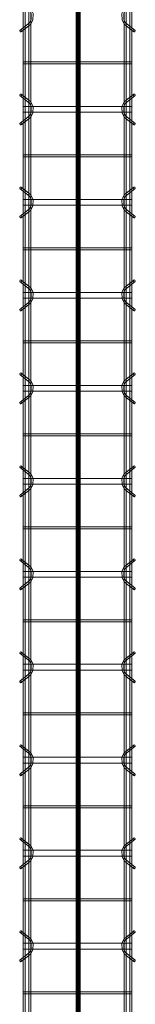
# Model space of a CAD drawing. Header units: inches. Extents: x -4136 to 1945, y -6639 to 12387.
# Tile 518 of 656: x -2671 to -2656, y 11700 to 11827. Entities that reach past the tile are written whole.
import ezdxf

# ---------------------------------------------------------------- set-up
doc = ezdxf.new("R2010")
doc.units = ezdxf.units.IN
doc.header["$MEASUREMENT"] = 0
doc.layers.add('A-GENM', color=7, linetype='Continuous', lineweight=9)
doc.layers.add('S-BEAM', color=7, linetype='Continuous', lineweight=9)

# ---------------------------------------------------------------- blocks, each defined once
blk = doc.blocks.new('Dowel bar assembly - Dowel bar assembly-669756-SLAB ON GROUND JOINTS')
at = {"layer": 'S-BEAM', "color": 253, "true_color": 0xaaaaaa}
for p, q in [((2175, 1.98), (0, 1.98)), ((0, 1.72), (2175, 1.72)), ((1799.87, 1.99), (1799.87, -12.01)), ((1800.13, 1.99), (1799.87, 1.99)), ((1799.87, 1.99), (1800.13, 1.99)), ((1800.13, -12.01), (1800.13, 1.99)), ((1804.02, 2.23), (1804.97, 1.03)), ((1805.18, 1.19), (1804.23, 2.39)), ((1805.62, 1.99), (1805.62, -12.01)), ((1806.38, 1.99), (1805.62, 1.99)), ((1805.62, 1.99), (1806.38, 1.99)), ((1806.38, -12.01), (1806.38, 1.99)), ((1807.76, 2.39), (1806.81, 1.19)), ((1807.01, 1.03), (1807.96, 2.23)), ((1811.87, 1.99), (1811.87, -12.01)), ((1812.13, 1.99), (1811.87, 1.99)), ((1811.87, 1.99), (1812.13, 1.99)), ((1812.13, -12.01), (1812.13, 1.99)), ((1816.02, 2.23), (1816.97, 1.03)), ((1817.18, 1.19), (1816.23, 2.39)), ((1817.62, 1.99), (1817.62, -12.01)), ((1818.38, 1.99), (1817.62, 1.99)), ((1817.62, 1.99), (1818.38, 1.99)), ((1818.38, -12.01), (1818.38, 1.99)), ((1819.76, 2.39), (1818.81, 1.19)), ((1819.01, 1.03), (1819.96, 2.23)), ((1823.87, 1.99), (1823.87, -12.01)), ((1824.13, 1.99), (1823.87, 1.99)), ((1823.87, 1.99), (1824.13, 1.99)), ((1824.13, -12.01), (1824.13, 1.99)), ((1828.02, 2.23), (1828.97, 1.03)), ((1829.18, 1.19), (1828.23, 2.39)), ((1829.62, 1.99), (1829.62, -12.01)), ((1830.38, 1.99), (1829.62, 1.99)), ((1829.62, 1.99), (1830.38, 1.99)), ((1830.38, -12.01), (1830.38, 1.99)), ((1831.76, 2.39), (1830.81, 1.19)), ((1831.01, 1.03), (1831.96, 2.23)), ((1835.87, 1.99), (1835.87, -12.01)), ((1836.13, 1.99), (1835.87, 1.99)), ((1835.87, 1.99), (1836.13, 1.99)), ((1836.13, -12.01), (1836.13, 1.99)), ((1840.02, 2.23), (1840.97, 1.03)), ((1841.18, 1.19), (1840.23, 2.39)), ((1841.62, 1.99), (1841.62, -12.01)), ((1842.38, 1.99), (1841.62, 1.99)), ((1841.62, 1.99), (1842.38, 1.99)), ((1842.38, -12.01), (1842.38, 1.99)), ((1843.76, 2.39), (1842.81, 1.19)), ((1843.01, 1.03), (1843.96, 2.23)), ((1847.87, 1.99), (1847.87, -12.01)), ((1848.13, 1.99), (1847.87, 1.99)), ((1847.87, 1.99), (1848.13, 1.99)), ((1848.13, -12.01), (1848.13, 1.99)), ((1852.02, 2.23), (1852.97, 1.03)), ((1853.18, 1.19), (1852.23, 2.39)), ((1853.62, 1.99), (1853.62, -12.01)), ((1854.38, 1.99), (1853.62, 1.99)), ((1853.62, 1.99), (1854.38, 1.99)), ((1854.38, -12.01), (1854.38, 1.99)), ((1855.76, 2.39), (1854.81, 1.19)), ((1855.01, 1.03), (1855.96, 2.23)), ((1859.87, 1.99), (1859.87, -12.01)), ((1860.13, 1.99), (1859.87, 1.99)), ((1859.87, 1.99), (1860.13, 1.99)), ((1860.13, -12.01), (1860.13, 1.99)), ((1864.02, 2.23), (1864.97, 1.03)), ((1865.18, 1.19), (1864.23, 2.39)), ((1865.62, 1.99), (1865.62, -12.01)), ((1866.38, 1.99), (1865.62, 1.99)), ((1865.62, 1.99), (1866.38, 1.99)), ((1866.38, -12.01), (1866.38, 1.99)), ((1867.76, 2.39), (1866.81, 1.19)), ((1867.01, 1.03), (1867.96, 2.23)), ((1871.87, 1.99), (1871.87, -12.01)), ((1872.13, 1.99), (1871.87, 1.99)), ((1871.87, 1.99), (1872.13, 1.99)), ((1872.13, -12.01), (1872.13, 1.99)), ((1876.02, 2.23), (1876.97, 1.03)), ((1877.18, 1.19), (1876.23, 2.39)), ((1877.62, 1.99), (1877.62, -12.01)), ((1878.38, 1.99), (1877.62, 1.99)), ((1877.62, 1.99), (1878.38, 1.99)), ((1878.38, -12.01), (1878.38, 1.99)), ((1879.76, 2.39), (1878.81, 1.19)), ((1879.01, 1.03), (1879.96, 2.23)), ((1883.87, 1.99), (1883.87, -12.01)), ((1884.13, 1.99), (1883.87, 1.99)), ((1883.87, 1.99), (1884.13, 1.99)), ((1884.13, -12.01), (1884.13, 1.99)), ((1888.02, 2.23), (1888.97, 1.03)), ((1889.18, 1.19), (1888.23, 2.39)), ((1889.62, 1.99), (1889.62, -12.01)), ((1890.38, 1.99), (1889.62, 1.99)), ((1889.62, 1.99), (1890.38, 1.99)), ((1890.38, -12.01), (1890.38, 1.99)), ((1891.76, 2.39), (1890.81, 1.19)), ((1891.01, 1.03), (1891.96, 2.23)), ((1895.87, 1.99), (1895.87, -12.01)), ((1896.13, 1.99), (1895.87, 1.99)), ((1895.87, 1.99), (1896.13, 1.99)), ((1896.13, -12.01), (1896.13, 1.99)), ((1900.02, 2.23), (1900.97, 1.03)), ((1901.18, 1.19), (1900.23, 2.39)), ((1901.62, 1.99), (1901.62, -12.01)), ((1902.38, 1.99), (1901.62, 1.99)), ((1901.62, 1.99), (1902.38, 1.99)), ((1902.38, -12.01), (1902.38, 1.99)), ((1903.76, 2.39), (1902.81, 1.19)), ((1903.01, 1.03), (1903.96, 2.23)), ((1907.87, 1.99), (1907.87, -12.01)), ((1908.13, 1.99), (1907.87, 1.99)), ((1907.87, 1.99), (1908.13, 1.99)), ((1908.13, -12.01), (1908.13, 1.99)), ((1912.02, 2.23), (1912.97, 1.03)), ((1913.18, 1.19), (1912.23, 2.39)), ((1913.62, 1.99), (1913.62, -12.01)), ((1914.38, 1.99), (1913.62, 1.99)), ((1913.62, 1.99), (1914.38, 1.99)), ((1914.38, -12.01), (1914.38, 1.99)), ((1915.76, 2.39), (1914.81, 1.19)), ((1915.01, 1.03), (1915.96, 2.23)), ((1919.87, 1.99), (1919.87, -12.01)), ((1920.13, 1.99), (1919.87, 1.99)), ((1919.87, 1.99), (1920.13, 1.99)), ((1920.13, -12.01), (1920.13, 1.99)), ((1924.02, 2.23), (1924.97, 1.03)), ((1925.18, 1.19), (1924.23, 2.39)), ((2175, 1.25), (0, 1.25)), ((0, 0.99), (2175, 0.99)), ((2175, -11.01), (0, -11.01)), ((0, -11.27), (2175, -11.27)), ((1804.97, -11.05), (1804.02, -12.25)), ((1804.23, -12.41), (1805.18, -11.21)), ((1806.81, -11.21), (1807.76, -12.41)), ((1807.96, -12.25), (1807.01, -11.05)), ((1816.97, -11.05), (1816.02, -12.25)), ((1816.23, -12.41), (1817.18, -11.21)), ((1818.81, -11.21), (1819.76, -12.41)), ((1819.96, -12.25), (1819.01, -11.05)), ((1828.97, -11.05), (1828.02, -12.25)), ((1828.23, -12.41), (1829.18, -11.21)), ((1830.81, -11.21), (1831.76, -12.41)), ((1831.96, -12.25), (1831.01, -11.05)), ((1840.97, -11.05), (1840.02, -12.25)), ((1840.23, -12.41), (1841.18, -11.21)), ((1842.81, -11.21), (1843.76, -12.41)), ((1843.96, -12.25), (1843.01, -11.05)), ((1852.97, -11.05), (1852.02, -12.25)), ((1852.23, -12.41), (1853.18, -11.21)), ((1854.81, -11.21), (1855.76, -12.41)), ((1855.96, -12.25), (1855.01, -11.05)), ((1864.97, -11.05), (1864.02, -12.25)), ((1864.23, -12.41), (1865.18, -11.21)), ((1866.81, -11.21), (1867.76, -12.41)), ((1867.96, -12.25), (1867.01, -11.05)), ((1876.97, -11.05), (1876.02, -12.25)), ((1876.23, -12.41), (1877.18, -11.21)), ((1878.81, -11.21), (1879.76, -12.41)), ((1879.96, -12.25), (1879.01, -11.05)), ((1888.97, -11.05), (1888.02, -12.25)), ((1888.23, -12.41), (1889.18, -11.21)), ((1890.81, -11.21), (1891.76, -12.41)), ((1891.96, -12.25), (1891.01, -11.05)), ((1900.97, -11.05), (1900.02, -12.25)), ((1900.23, -12.41), (1901.18, -11.21)), ((1902.81, -11.21), (1903.76, -12.41)), ((1903.96, -12.25), (1903.01, -11.05)), ((1912.97, -11.05), (1912.02, -12.25)), ((1912.23, -12.41), (1913.18, -11.21)), ((1914.81, -11.21), (1915.76, -12.41)), ((1915.96, -12.25), (1915.01, -11.05)), ((1924.97, -11.05), (1924.02, -12.25)), ((1924.23, -12.41), (1925.18, -11.21)), ((2175, -11.74), (0, -11.74)), ((0, -12), (2175, -12)), ((1800.13, -12.01), (1799.87, -12.01)), ((1799.87, -12.01), (1800.13, -12.01)), ((1806.38, -12.01), (1805.62, -12.01)), ((1805.62, -12.01), (1806.38, -12.01)), ((1812.13, -12.01), (1811.87, -12.01)), ((1811.87, -12.01), (1812.13, -12.01)), ((1818.38, -12.01), (1817.62, -12.01)), ((1817.62, -12.01), (1818.38, -12.01)), ((1824.13, -12.01), (1823.87, -12.01)), ((1823.87, -12.01), (1824.13, -12.01)), ((1830.38, -12.01), (1829.62, -12.01)), ((1829.62, -12.01), (1830.38, -12.01)), ((1836.13, -12.01), (1835.87, -12.01)), ((1835.87, -12.01), (1836.13, -12.01)), ((1842.38, -12.01), (1841.62, -12.01)), ((1841.62, -12.01), (1842.38, -12.01)), ((1848.13, -12.01), (1847.87, -12.01)), ((1847.87, -12.01), (1848.13, -12.01)), ((1854.38, -12.01), (1853.62, -12.01)), ((1853.62, -12.01), (1854.38, -12.01)), ((1860.13, -12.01), (1859.87, -12.01)), ((1859.87, -12.01), (1860.13, -12.01)), ((1866.38, -12.01), (1865.62, -12.01)), ((1865.62, -12.01), (1866.38, -12.01)), ((1872.13, -12.01), (1871.87, -12.01)), ((1871.87, -12.01), (1872.13, -12.01)), ((1878.38, -12.01), (1877.62, -12.01)), ((1877.62, -12.01), (1878.38, -12.01)), ((1884.13, -12.01), (1883.87, -12.01)), ((1883.87, -12.01), (1884.13, -12.01)), ((1890.38, -12.01), (1889.62, -12.01)), ((1889.62, -12.01), (1890.38, -12.01)), ((1896.13, -12.01), (1895.87, -12.01)), ((1895.87, -12.01), (1896.13, -12.01)), ((1902.38, -12.01), (1901.62, -12.01)), ((1901.62, -12.01), (1902.38, -12.01)), ((1908.13, -12.01), (1907.87, -12.01)), ((1907.87, -12.01), (1908.13, -12.01)), ((1914.38, -12.01), (1913.62, -12.01)), ((1913.62, -12.01), (1914.38, -12.01)), ((1920.13, -12.01), (1919.87, -12.01)), ((1919.87, -12.01), (1920.13, -12.01))]:
    blk.add_line(p, q, dxfattribs=at)
at = {"layer": 'S-BEAM', "color": 253, "true_color": 0xaaaaaa, "flags": 128}
for points in [[(1804.97, 1.03), (1805.53, 0.73), (1806.39, 0.72), (1806.97, 0.99), (1807.01, 1.03)], [(1805.18, 1.19), (1805.62, 0.97), (1806.38, 0.98), (1806.81, 1.19)], [(1816.97, 1.03), (1817.53, 0.73), (1818.39, 0.72), (1818.97, 0.99), (1819.01, 1.03)], [(1817.18, 1.19), (1817.62, 0.97), (1818.38, 0.98), (1818.81, 1.19)], [(1828.97, 1.03), (1829.53, 0.73), (1830.39, 0.72), (1830.97, 0.99), (1831.01, 1.03)], [(1829.18, 1.19), (1829.62, 0.97), (1830.38, 0.98), (1830.81, 1.19)], [(1840.97, 1.03), (1841.53, 0.73), (1842.39, 0.72), (1842.97, 0.99), (1843.01, 1.03)], [(1841.18, 1.19), (1841.62, 0.97), (1842.38, 0.98), (1842.81, 1.19)], [(1852.97, 1.03), (1853.53, 0.73), (1854.39, 0.72), (1854.97, 0.99), (1855.01, 1.03)], [(1853.18, 1.19), (1853.62, 0.97), (1854.38, 0.98), (1854.81, 1.19)], [(1864.97, 1.03), (1865.53, 0.73), (1866.39, 0.72), (1866.97, 0.99), (1867.01, 1.03)], [(1865.18, 1.19), (1865.62, 0.97), (1866.38, 0.98), (1866.81, 1.19)], [(1876.97, 1.03), (1877.53, 0.73), (1878.39, 0.72), (1878.97, 0.99), (1879.01, 1.03)], [(1877.18, 1.19), (1877.62, 0.97), (1878.38, 0.98), (1878.81, 1.19)], [(1888.97, 1.03), (1889.53, 0.73), (1890.39, 0.72), (1890.97, 0.99), (1891.01, 1.03)], [(1889.18, 1.19), (1889.62, 0.97), (1890.38, 0.98), (1890.81, 1.19)], [(1900.97, 1.03), (1901.53, 0.73), (1902.39, 0.72), (1902.97, 0.99), (1903.01, 1.03)], [(1901.18, 1.19), (1901.62, 0.97), (1902.38, 0.98), (1902.81, 1.19)], [(1912.97, 1.03), (1913.53, 0.73), (1914.39, 0.72), (1914.97, 0.99), (1915.01, 1.03)], [(1913.18, 1.19), (1913.62, 0.97), (1914.38, 0.98), (1914.81, 1.19)], [(1924.97, 1.03), (1925.53, 0.73), (1926.39, 0.72), (1926.97, 0.99), (1927.01, 1.03)], [(1925.18, 1.19), (1925.62, 0.97), (1926.38, 0.98), (1926.81, 1.19)], [(1804.97, -11.05), (1805.53, -10.75), (1806.39, -10.74), (1806.97, -11.01), (1807.01, -11.05)], [(1805.18, -11.21), (1805.62, -10.99), (1806.38, -11), (1806.81, -11.21)], [(1816.97, -11.05), (1817.53, -10.75), (1818.39, -10.74), (1818.97, -11.01), (1819.01, -11.05)], [(1817.18, -11.21), (1817.62, -10.99), (1818.38, -11), (1818.81, -11.21)], [(1828.97, -11.05), (1829.53, -10.75), (1830.39, -10.74), (1830.97, -11.01), (1831.01, -11.05)], [(1829.18, -11.21), (1829.62, -10.99), (1830.38, -11), (1830.81, -11.21)], [(1840.97, -11.05), (1841.53, -10.75), (1842.39, -10.74), (1842.97, -11.01), (1843.01, -11.05)], [(1841.18, -11.21), (1841.62, -10.99), (1842.38, -11), (1842.81, -11.21)], [(1852.97, -11.05), (1853.53, -10.75), (1854.39, -10.74), (1854.97, -11.01), (1855.01, -11.05)], [(1853.18, -11.21), (1853.62, -10.99), (1854.38, -11), (1854.81, -11.21)], [(1864.97, -11.05), (1865.53, -10.75), (1866.39, -10.74), (1866.97, -11.01), (1867.01, -11.05)], [(1865.18, -11.21), (1865.62, -10.99), (1866.38, -11), (1866.81, -11.21)], [(1876.97, -11.05), (1877.53, -10.75), (1878.39, -10.74), (1878.97, -11.01), (1879.01, -11.05)], [(1877.18, -11.21), (1877.62, -10.99), (1878.38, -11), (1878.81, -11.21)], [(1888.97, -11.05), (1889.53, -10.75), (1890.39, -10.74), (1890.97, -11.01), (1891.01, -11.05)], [(1889.18, -11.21), (1889.62, -10.99), (1890.38, -11), (1890.81, -11.21)], [(1900.97, -11.05), (1901.53, -10.75), (1902.39, -10.74), (1902.97, -11.01), (1903.01, -11.05)], [(1901.18, -11.21), (1901.62, -10.99), (1902.38, -11), (1902.81, -11.21)], [(1912.97, -11.05), (1913.53, -10.75), (1914.39, -10.74), (1914.97, -11.01), (1915.01, -11.05)], [(1913.18, -11.21), (1913.62, -10.99), (1914.38, -11), (1914.81, -11.21)], [(1924.97, -11.05), (1925.53, -10.75), (1926.39, -10.74), (1926.97, -11.01), (1927.01, -11.05)], [(1925.18, -11.21), (1925.62, -10.99), (1926.38, -11), (1926.81, -11.21)]]:
    blk.add_lwpolyline(points, dxfattribs=at)
at = {"layer": 'S-BEAM', "color": 253, "true_color": 0xaaaaaa}
for centre, major_axis, start_param, end_param in [((1804.12, 2.31), (0.101, 0.08), 5.709265, 8.850858), ((1804.12, 2.31), (0.101, 0.08), 2.567673, 5.709265), ((1807.86, 2.31), (-0.101, 0.08), 3.715513, 6.857105), ((1807.86, 2.31), (-0.101, 0.08), 0.57392, 3.715513), ((1816.12, 2.31), (0.101, 0.08), 5.709265, 8.850858), ((1816.12, 2.31), (0.101, 0.08), 2.567673, 5.709265), ((1819.86, 2.31), (-0.101, 0.08), 3.715513, 6.857105), ((1819.86, 2.31), (-0.101, 0.08), 0.57392, 3.715513), ((1828.12, 2.31), (0.101, 0.08), 5.709265, 8.850858), ((1828.12, 2.31), (0.101, 0.08), 2.567673, 5.709265), ((1831.86, 2.31), (-0.101, 0.08), 3.715513, 6.857105), ((1831.86, 2.31), (-0.101, 0.08), 0.57392, 3.715513), ((1840.12, 2.31), (0.101, 0.08), 5.709265, 8.850858), ((1840.12, 2.31), (0.101, 0.08), 2.567673, 5.709265), ((1843.86, 2.31), (-0.101, 0.08), 3.715513, 6.857105), ((1843.86, 2.31), (-0.101, 0.08), 0.57392, 3.715513), ((1852.12, 2.31), (0.101, 0.08), 5.709265, 8.850858), ((1852.12, 2.31), (0.101, 0.08), 2.567673, 5.709265), ((1855.86, 2.31), (-0.101, 0.08), 3.715513, 6.857105), ((1855.86, 2.31), (-0.101, 0.08), 0.57392, 3.715513), ((1864.12, 2.31), (0.101, 0.08), 5.709265, 8.850858), ((1864.12, 2.31), (0.101, 0.08), 2.567673, 5.709265), ((1867.86, 2.31), (-0.101, 0.08), 3.715513, 6.857105), ((1867.86, 2.31), (-0.101, 0.08), 0.57392, 3.715513), ((1876.12, 2.31), (0.101, 0.08), 5.709265, 8.850858), ((1876.12, 2.31), (0.101, 0.08), 2.567673, 5.709265), ((1879.86, 2.31), (-0.101, 0.08), 3.715513, 6.857105), ((1879.86, 2.31), (-0.101, 0.08), 0.57392, 3.715513), ((1888.12, 2.31), (0.101, 0.08), 5.709265, 8.850858), ((1888.12, 2.31), (0.101, 0.08), 2.567673, 5.709265), ((1891.86, 2.31), (-0.101, 0.08), 3.715513, 6.857105), ((1891.86, 2.31), (-0.101, 0.08), 0.57392, 3.715513), ((1900.12, 2.31), (0.101, 0.08), 5.709265, 8.850858), ((1900.12, 2.31), (0.101, 0.08), 2.567673, 5.709265), ((1903.86, 2.31), (-0.101, 0.08), 3.715513, 6.857105), ((1903.86, 2.31), (-0.101, 0.08), 0.57392, 3.715513), ((1912.12, 2.31), (0.101, 0.08), 5.709265, 8.850858), ((1912.12, 2.31), (0.101, 0.08), 2.567673, 5.709265), ((1915.86, 2.31), (-0.101, 0.08), 3.715513, 6.857105), ((1915.86, 2.31), (-0.101, 0.08), 0.57392, 3.715513), ((1924.12, 2.31), (0.101, 0.08), 5.709265, 8.850858), ((1924.12, 2.31), (0.101, 0.08), 2.567673, 5.709265), ((1804.12, -12.33), (-0.101, 0.08), 3.715513, 6.857105), ((1804.12, -12.33), (-0.101, 0.08), 0.57392, 3.715513), ((1807.86, -12.33), (0.101, 0.08), 5.709265, 8.850858), ((1807.86, -12.33), (0.101, 0.08), 2.567673, 5.709265), ((1816.12, -12.33), (-0.101, 0.08), 3.715513, 6.857105), ((1816.12, -12.33), (-0.101, 0.08), 0.57392, 3.715513), ((1819.86, -12.33), (0.101, 0.08), 5.709265, 8.850858), ((1819.86, -12.33), (0.101, 0.08), 2.567673, 5.709265), ((1828.12, -12.33), (-0.101, 0.08), 3.715513, 6.857105), ((1828.12, -12.33), (-0.101, 0.08), 0.57392, 3.715513), ((1831.86, -12.33), (0.101, 0.08), 5.709265, 8.850858), ((1831.86, -12.33), (0.101, 0.08), 2.567673, 5.709265), ((1840.12, -12.33), (-0.101, 0.08), 3.715513, 6.857105), ((1840.12, -12.33), (-0.101, 0.08), 0.57392, 3.715513), ((1843.86, -12.33), (0.101, 0.08), 5.709265, 8.850858), ((1843.86, -12.33), (0.101, 0.08), 2.567673, 5.709265), ((1852.12, -12.33), (-0.101, 0.08), 3.715513, 6.857105), ((1852.12, -12.33), (-0.101, 0.08), 0.57392, 3.715513), ((1855.86, -12.33), (0.101, 0.08), 5.709265, 8.850858), ((1855.86, -12.33), (0.101, 0.08), 2.567673, 5.709265), ((1864.12, -12.33), (-0.101, 0.08), 3.715513, 6.857105), ((1864.12, -12.33), (-0.101, 0.08), 0.57392, 3.715513), ((1867.86, -12.33), (0.101, 0.08), 5.709265, 8.850858), ((1867.86, -12.33), (0.101, 0.08), 2.567673, 5.709265), ((1876.12, -12.33), (-0.101, 0.08), 3.715513, 6.857105), ((1876.12, -12.33), (-0.101, 0.08), 0.57392, 3.715513), ((1879.86, -12.33), (0.101, 0.08), 5.709265, 8.850858), ((1879.86, -12.33), (0.101, 0.08), 2.567673, 5.709265), ((1888.12, -12.33), (-0.101, 0.08), 3.715513, 6.857105), ((1888.12, -12.33), (-0.101, 0.08), 0.57392, 3.715513), ((1891.86, -12.33), (0.101, 0.08), 5.709265, 8.850858), ((1891.86, -12.33), (0.101, 0.08), 2.567673, 5.709265), ((1900.12, -12.33), (-0.101, 0.08), 3.715513, 6.857105), ((1900.12, -12.33), (-0.101, 0.08), 0.57392, 3.715513), ((1903.86, -12.33), (0.101, 0.08), 5.709265, 8.850858), ((1903.86, -12.33), (0.101, 0.08), 2.567673, 5.709265), ((1912.12, -12.33), (-0.101, 0.08), 3.715513, 6.857105), ((1912.12, -12.33), (-0.101, 0.08), 0.57392, 3.715513), ((1915.86, -12.33), (0.101, 0.08), 5.709265, 8.850858), ((1915.86, -12.33), (0.101, 0.08), 2.567673, 5.709265), ((1924.12, -12.33), (-0.101, 0.08), 3.715513, 6.857105), ((1924.12, -12.33), (-0.101, 0.08), 0.57392, 3.715513)]:
    blk.add_ellipse(centre, major_axis=major_axis, ratio=0.816528, start_param=start_param, end_param=end_param, dxfattribs=at)

msp = doc.modelspace()

# ---------------------------------------------------------------- hatches: boundary and pattern name
at = {"layer": 'A-GENM', "true_color": 0x0000ff}
for points in [[(-2663.65717, 12077.1894), (-2663.65717, 12076.87444), (-2663.65717, 9901.50436), (-2663.65717, 9901.1894), (-2664.08036, 9901.1894), (-2664.08036, 9901.50436), (-2664.08036, 12076.87444), (-2664.08036, 12077.1894)], [(-2664.02059, 9901.1894), (-2664.02059, 9901.50436), (-2664.02059, 12076.87444), (-2664.02059, 12077.1894), (-2663.62689, 12077.1894), (-2663.62689, 12076.87444), (-2663.62689, 9901.50436), (-2663.62689, 9901.1894)], [(-2663.65869, 12077.1894), (-2663.65869, 12076.87444), (-2663.65869, 9901.50436), (-2663.65869, 9901.1894), (-2664.00273, 9901.1894), (-2664.00273, 9901.50436), (-2664.00273, 12076.87444), (-2664.00273, 12077.1894)], [(-2663.57181, 12077.1894), (-2663.57181, 12076.87444), (-2663.57181, 9901.50436), (-2663.57181, 9901.1894), (-2663.99348, 9901.1894), (-2663.99348, 9901.50436), (-2663.99348, 12076.87444), (-2663.99348, 12077.1894)], [(-2663.7803, 12077.1894), (-2663.7803, 12076.87444), (-2663.7803, 9901.50436), (-2663.7803, 9901.1894), (-2663.86718, 9901.1894), (-2663.86718, 9901.50436), (-2663.86718, 12076.87444), (-2663.86718, 12077.1894)], [(-2663.57029, 12077.1894), (-2663.57029, 12076.87444), (-2663.57029, 9901.50436), (-2663.57029, 9901.1894), (-2663.7803, 9901.1894), (-2663.7803, 9901.50436), (-2663.7803, 12076.87444), (-2663.7803, 12077.1894)]]:
    msp.add_hatch(color=5, dxfattribs=at).paths.add_polyline_path(points, flags=0)

# ---------------------------------------------------------------- linework, layer by layer
at = {"layer": 'A-GENM', "color": 5, "true_color": 0x0000ff}
for p, q in [((-2664.08036, 9901.50436), (-2664.08036, 12076.87444)), ((-2664.02059, 12076.87444), (-2664.02059, 9901.50436)), ((-2664.02059, 12076.87444), (-2664.02059, 9901.50436)), ((-2664.00273, 12076.87444), (-2664.00273, 9901.50436)), ((-2663.99348, 9901.50436), (-2663.99348, 12076.87444)), ((-2663.98122, 9901.50436), (-2663.98122, 12076.87444)), ((-2663.98122, 12076.87444), (-2663.98122, 9901.50436)), ((-2663.91585, 9901.50436), (-2663.91585, 12076.87444)), ((-2663.86718, 9901.50436), (-2663.86718, 12076.87444)), ((-2663.7803, 12076.87444), (-2663.7803, 9901.50436)), ((-2663.66626, 9901.50436), (-2663.66626, 12076.87444)), ((-2663.66626, 9901.50436), (-2663.66626, 12076.87444)), ((-2663.65869, 9901.50436), (-2663.65869, 12076.87444)), ((-2663.65717, 9901.50436), (-2663.65717, 12076.87444)), ((-2663.62689, 12076.87444), (-2663.62689, 9901.50436)), ((-2663.62689, 12076.87444), (-2663.62689, 9901.50436)), ((-2663.57181, 9901.50436), (-2663.57181, 12076.87444)), ((-2663.57029, 9901.50436), (-2663.57029, 12076.87444))]:
    msp.add_line(p, q, dxfattribs=at)

# ---------------------------------------------------------------- block references
at = {"layer": 'S-BEAM', "color": 253, "true_color": 0xaaaaaa, "rotation": 89.99999999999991}
msp.add_blockref('Dowel bar assembly - Dowel bar assembly-669756-SLAB ON GROUND JOINTS', (-2668.93092, 9901.50636), dxfattribs=at)

doc.saveas('drawing.dxf')
